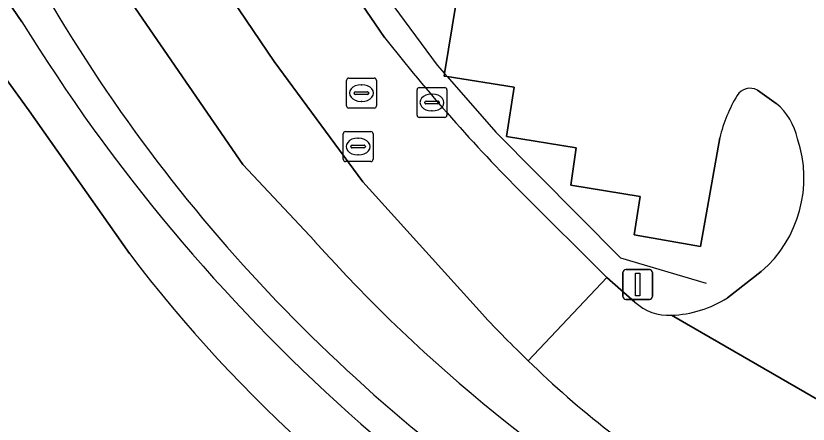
# Model space of a CAD drawing. Extents: x 155275 to 156265, y 382654 to 383635.
# Drawn here: x 155774.54 to 155801.06, y 383108.63 to 383122.29 of the extents above; entities that cross this region are included whole.
import ezdxf

# ---------------------------------------------------------------- set-up
doc = ezdxf.new("R2010")
doc.units = 0
for name, color, linetype in [('IMGEO_Berm_groen', 7, 'Continuous'), ('IMGEO_Groenvoorziening', 7, 'Continuous'), ('IMGEO_Haag', 7, 'Continuous'), ('IMGEO_Hek', 7, 'Continuous'), ('IMGEO_Kolk', 7, 'Continuous'), ('IMGEO_Lichtmast', 7, 'Continuous'), ('IMGEO_Loofbos', 7, 'Continuous'), ('IMGEO_Oever', 7, 'Continuous'), ('IMGEO_Parkeervlak_open', 7, 'Continuous'), ('IMGEO_Rijbaan_lokaal_gesloten', 7, 'Continuous'), ('IMGEO_Rijbaan_lokaal_open', 7, 'Continuous'), ('IMGEO_Rioolput', 7, 'Continuous'), ('IMGEO_Waterloop', 7, 'Continuous')]:
    doc.layers.add(name, color=color, linetype=linetype)

msp = doc.modelspace()

# ---------------------------------------------------------------- linework, layer by layer
at = {"layer": 'IMGEO_Berm_groen'}
for points in [[(155790.154, 383112.31), (155786.155, 383116.74), (155783.179, 383120.765), (155780.119, 383125.298), (155758.059, 383157.486)], [(155758.409, 383151.79), (155782.141, 383117.324), (155784.54, 383114.753)]]:
    msp.add_lwpolyline(points, dxfattribs=at)
for centre, radius, start, end in [((155823.437, 383149.526), 52.175, 221.7961, 240.1318), ((155816.989, 383137.266), 36.646, 222.9216, 226.3362), ((155811.84, 383131.13), 28.656, 225.3146, 239.5943)]:
    msp.add_arc(centre, radius, start, end, dxfattribs=at)
at = {"layer": 'IMGEO_Groenvoorziening'}
for points in [[(155765.932, 383152.187), (155768.25, 383148.807), (155783.337, 383126.756), (155786.878, 383121.572)], [(155798.1, 383118.215), (155797.456, 383114.579), (155795.235, 383114.969), (155795.437, 383116.248), (155793.109, 383116.625), (155793.295, 383117.874), (155790.957, 383118.259), (155791.212, 383119.908), (155788.978, 383120.262), (155788.872, 383120.279), (155788.886, 383120.367), (155789.271, 383122.733)], [(155799.988, 383119.364), (155799.357, 383119.807)], [(155791.518, 383116.325), (155794.315, 383113.539), (155795.255, 383112.718)], [(155798.354, 383112.863), (155799.489, 383113.736)]]:
    msp.add_lwpolyline(points, dxfattribs=at)
for centre, radius, start, end in [((155832.819, 383157.523), 58.336, 218.04503, 224.92858), ((155799.112, 383119.358), 0.511, 61.4029, 147.7424), ((155803.083, 383117.001), 5.129, 149.1471, 166.3044), ((155798.568, 383117.697), 2.19, 12.7451, 49.5801), ((155796.773, 383116.867), 4.144, 310.9419, 18.4759), ((155796.338, 383116), 3.729, 272.2088, 302.7222), ((155796.4, 383113.965), 1.693, 227.4337, 272.7802)]:
    msp.add_arc(centre, radius, start, end, dxfattribs=at)
at = {"layer": 'IMGEO_Haag'}
for points in [[(155765.932, 383152.187), (155768.25, 383148.807), (155783.337, 383126.756), (155786.878, 383121.572)], [(155798.1, 383118.215), (155797.456, 383114.579), (155795.235, 383114.969), (155795.437, 383116.248), (155793.109, 383116.625), (155793.295, 383117.874), (155790.957, 383118.259), (155791.212, 383119.908), (155788.978, 383120.262), (155788.872, 383120.279), (155788.886, 383120.367), (155789.271, 383122.733)], [(155799.988, 383119.364), (155799.357, 383119.807)], [(155791.518, 383116.325), (155794.315, 383113.539), (155795.255, 383112.718)], [(155798.354, 383112.863), (155799.489, 383113.736)]]:
    msp.add_lwpolyline(points, dxfattribs=at)
for centre, radius, start, end in [((155832.819, 383157.523), 58.336, 218.04503, 224.92858), ((155799.112, 383119.358), 0.511, 61.4029, 147.7424), ((155803.083, 383117.001), 5.129, 149.1471, 166.3044), ((155798.568, 383117.697), 2.19, 12.7451, 49.5801), ((155796.773, 383116.867), 4.144, 310.9419, 18.4759), ((155796.338, 383116), 3.729, 272.2088, 302.7222), ((155796.4, 383113.965), 1.693, 227.4337, 272.7802)]:
    msp.add_arc(centre, radius, start, end, dxfattribs=at)
at = {"layer": 'IMGEO_Hek'}
for points in [[(155766.524, 383152.779), (155786.998, 383122.868), (155788.645, 383120.644), (155788.886, 383120.367)], [(155788.886, 383120.367), (155788.978, 383120.262)], [(155788.978, 383120.262), (155790.602, 383118.398), (155794.773, 383114.197), (155797.648, 383113.35)]]:
    msp.add_lwpolyline(points, dxfattribs=at)
at = {"layer": 'IMGEO_Kolk'}
for p, q in [((155787.965, 383118.967), (155787.965, 383119.819)), ((155788.04, 383119.893), (155788.892, 383119.893)), ((155788.966, 383119.819), (155788.966, 383118.967)), ((155788.453, 383119.673), (155788.478, 383119.673)), ((155788.224, 383119.387), (155788.224, 383119.399)), ((155788.662, 383119.35), (155788.264, 383119.35)), ((155788.267, 383119.436), (155788.665, 383119.436)), ((155788.708, 383119.399), (155788.708, 383119.387)), ((155788.476, 383119.113), (155788.451, 383119.113)), ((155788.892, 383118.893), (155788.04, 383118.893))]:
    msp.add_line(p, q, dxfattribs=at)
for points in [[(155787.965, 383118.967), (155787.965, 383119.819)], [(155788.04, 383119.893), (155788.892, 383119.893)], [(155788.966, 383119.819), (155788.966, 383118.967)], [(155788.892, 383118.893), (155788.04, 383118.893)]]:
    msp.add_lwpolyline(points, dxfattribs=at)
for centre, radius, start, end in [((155788.042, 383119.817), 0.0765, 91.552, 178.448), ((155788.042, 383119.817), 0.0765, 91.552, 178.448), ((155788.89, 383119.817), 0.0765, 1.552, 88.448), ((155788.89, 383119.817), 0.0765, 1.552, 88.448), ((155788.264, 383119.396), 0.0403, 85.8775, 175.7526), ((155788.261, 383119.386), 0.0366, 178.938, 274.7102), ((155788.665, 383119.393), 0.043, 264.8664, 352.4533), ((155788.669, 383119.398), 0.0386, 1.7309, 96.639), ((155788.042, 383118.969), 0.0765, 181.552, 268.448), ((155788.042, 383118.969), 0.0765, 181.552, 268.448), ((155788.89, 383118.969), 0.0765, 271.552, 358.448), ((155788.89, 383118.969), 0.0765, 271.552, 358.448)]:
    msp.add_arc(centre, radius, start, end, dxfattribs=at)
for centre, major_axis, ratio, start_param, end_param in [((155788.452, 383119.393), (-0.387, 0.002), 0.722429, 4.712389, 7.853982), ((155788.477, 383119.393), (-0.39, 0.002), 0.717154, 1.570796, 4.712389)]:
    msp.add_ellipse(centre, major_axis=major_axis, ratio=ratio, start_param=start_param, end_param=end_param, dxfattribs=at)
at = {"layer": 'IMGEO_Lichtmast'}
for p, q in [((155794.854, 383112.904), (155794.854, 383113.704)), ((155794.854, 383113.704), (155794.854, 383112.904)), ((155794.954, 383113.804), (155795.744, 383113.804)), ((155795.744, 383113.804), (155794.954, 383113.804)), ((155795.844, 383113.704), (155795.844, 383112.904)), ((155795.844, 383112.904), (155795.844, 383113.704)), ((155795.744, 383112.804), (155794.954, 383112.804)), ((155794.954, 383112.804), (155795.744, 383112.804))]:
    msp.add_line(p, q, dxfattribs=at)
msp.add_lwpolyline([(155795.274, 383113.679), (155795.424, 383113.679), (155795.424, 383112.929), (155795.274, 383112.929), (155795.274, 383113.679)], dxfattribs=at)
for centre, start, end in [((155794.954, 383113.704), 90, 180), ((155794.954, 383113.704), 90, 180), ((155795.744, 383113.704), 0, 90), ((155795.744, 383113.704), 360, 90), ((155794.954, 383112.904), 180, 270), ((155794.954, 383112.904), 180, 270), ((155795.744, 383112.904), 270, 0), ((155795.744, 383112.904), 270, 0)]:
    msp.add_arc(centre, 0.1, start, end, dxfattribs=at)
at = {"layer": 'IMGEO_Loofbos'}
msp.add_lwpolyline([(155778.34, 383114.337), (155774.989, 383119.119), (155761.035, 383138.37), (155753.997, 383148.575)], dxfattribs=at)
msp.add_arc((155816.738, 383143.593), 48.274, 217.3047, 239.0759, dxfattribs=at)
at = {"layer": 'IMGEO_Oever'}
for points in [[(155784.54, 383114.753), (155782.141, 383117.324), (155758.409, 383151.79)], [(155774.742, 383122.091), (155756.24, 383149.14), (155756.17, 383149.749), (155755.842, 383150.241), (155756.358, 383150.604), (155756.826, 383149.866), (155757.458, 383149.304), (155770.924, 383129.726), (155775.795, 383122.56)], [(155753.997, 383148.575), (155761.035, 383138.37), (155774.989, 383119.119), (155778.34, 383114.337)]]:
    msp.add_lwpolyline(points, dxfattribs=at)
for centre, radius, start, end in [((155822.684, 383150.515), 54.59, 210.8038, 238.4698), ((155825.516, 383153.417), 59.66, 211.67323, 244.56615), ((155823.437, 383149.526), 52.175, 221.7961, 240.1318), ((155816.738, 383143.593), 48.274, 217.3047, 239.0759)]:
    msp.add_arc(centre, radius, start, end, dxfattribs=at)
at = {"layer": 'IMGEO_Parkeervlak_open'}
for points in [[(155789.271, 383122.733), (155788.886, 383120.367), (155788.872, 383120.279), (155788.978, 383120.262), (155791.212, 383119.908), (155790.957, 383118.259), (155793.295, 383117.874), (155793.109, 383116.625), (155795.437, 383116.248), (155795.235, 383114.969), (155797.456, 383114.579), (155798.1, 383118.215)], [(155799.357, 383119.807), (155799.988, 383119.364)], [(155799.489, 383113.736), (155798.354, 383112.863)], [(155796.482, 383112.274), (155801.947, 383109.126)]]:
    msp.add_lwpolyline(points, dxfattribs=at)
for centre, radius, start, end in [((155799.112, 383119.358), 0.511, 61.4029, 147.7424), ((155803.083, 383117.001), 5.129, 149.1471, 166.3044), ((155798.568, 383117.697), 2.19, 12.7451, 49.5801), ((155796.773, 383116.867), 4.144, 310.9419, 18.4759), ((155796.338, 383116), 3.729, 272.2088, 302.7222)]:
    msp.add_arc(centre, radius, start, end, dxfattribs=at)
at = {"layer": 'IMGEO_Rijbaan_lokaal_gesloten'}
for points in [[(155757.578, 383158.21), (155758.059, 383157.486), (155780.119, 383125.298), (155783.179, 383120.765), (155786.155, 383116.74), (155790.154, 383112.31)], [(155786.878, 383121.572), (155783.337, 383126.756), (155768.25, 383148.807), (155765.932, 383152.187)], [(155791.688, 383110.756), (155794.315, 383113.539), (155791.518, 383116.325)]]:
    msp.add_lwpolyline(points, dxfattribs=at)
for centre, radius, start, end in [((155832.819, 383157.523), 58.336, 218.04503, 224.92858), ((155816.989, 383137.266), 36.646, 222.9216, 226.3362)]:
    msp.add_arc(centre, radius, start, end, dxfattribs=at)
at = {"layer": 'IMGEO_Rijbaan_lokaal_open'}
for points in [[(155795.255, 383112.718), (155794.315, 383113.539), (155791.688, 383110.756)], [(155801.947, 383109.126), (155796.482, 383112.274)]]:
    msp.add_lwpolyline(points, dxfattribs=at)
for centre, radius, start, end in [((155796.4, 383113.965), 1.693, 227.4337, 272.7802), ((155811.84, 383131.13), 28.656, 225.3146, 239.5943)]:
    msp.add_arc(centre, radius, start, end, dxfattribs=at)
at = {"layer": 'IMGEO_Rioolput'}
for p, q in [((155785.605, 383119.282), (155785.605, 383120.134)), ((155785.68, 383120.208), (155786.532, 383120.208)), ((155786.093, 383119.988), (155786.118, 383119.988)), ((155786.606, 383120.134), (155786.606, 383119.282)), ((155785.907, 383119.751), (155786.305, 383119.751)), ((155785.864, 383119.702), (155785.864, 383119.714)), ((155786.302, 383119.665), (155785.904, 383119.665)), ((155786.348, 383119.714), (155786.348, 383119.702)), ((155786.532, 383119.208), (155785.68, 383119.208)), ((155786.116, 383119.428), (155786.091, 383119.428)), ((155785.569, 383118.419), (155786.421, 383118.419)), ((155785.494, 383117.493), (155785.494, 383118.345)), ((155785.982, 383118.199), (155786.007, 383118.199)), ((155786.495, 383118.345), (155786.495, 383117.493)), ((155785.753, 383117.913), (155785.753, 383117.925)), ((155786.191, 383117.876), (155785.793, 383117.876)), ((155785.796, 383117.962), (155786.194, 383117.962)), ((155786.237, 383117.925), (155786.237, 383117.913)), ((155786.005, 383117.639), (155785.98, 383117.639)), ((155786.421, 383117.419), (155785.569, 383117.419))]:
    msp.add_line(p, q, dxfattribs=at)
for points in [[(155785.605, 383119.282), (155785.605, 383120.134)], [(155785.68, 383120.208), (155786.532, 383120.208)], [(155786.606, 383120.134), (155786.606, 383119.282)], [(155786.532, 383119.208), (155785.68, 383119.208)], [(155785.569, 383118.419), (155786.421, 383118.419)], [(155785.494, 383117.493), (155785.494, 383118.345)], [(155786.495, 383118.345), (155786.495, 383117.493)], [(155786.421, 383117.419), (155785.569, 383117.419)]]:
    msp.add_lwpolyline(points, dxfattribs=at)
for centre, radius, start, end in [((155785.682, 383120.132), 0.0765, 91.552, 178.448), ((155785.682, 383120.132), 0.0765, 91.552, 178.448), ((155786.53, 383120.132), 0.0765, 1.552, 88.448), ((155786.53, 383120.132), 0.0765, 1.552, 88.448), ((155785.904, 383119.711), 0.0403, 85.8775, 175.7526), ((155786.309, 383119.713), 0.0386, 1.7309, 96.639), ((155785.901, 383119.701), 0.0366, 178.938, 274.7102), ((155786.305, 383119.708), 0.043, 264.8664, 352.4533), ((155785.682, 383119.284), 0.0765, 181.552, 268.448), ((155785.682, 383119.284), 0.0765, 181.552, 268.448), ((155786.53, 383119.284), 0.0765, 271.552, 358.448), ((155786.53, 383119.284), 0.0765, 271.552, 358.448), ((155785.571, 383118.343), 0.0765, 91.552, 178.448), ((155785.571, 383118.343), 0.0765, 91.552, 178.448), ((155786.419, 383118.343), 0.0765, 1.552, 88.448), ((155786.419, 383118.343), 0.0765, 1.552, 88.448), ((155785.793, 383117.922), 0.0403, 85.8775, 175.7526), ((155785.79, 383117.912), 0.0366, 178.938, 274.7102), ((155786.194, 383117.919), 0.043, 264.8664, 352.4533), ((155786.198, 383117.924), 0.0386, 1.7309, 96.639), ((155785.571, 383117.495), 0.0765, 181.552, 268.448), ((155785.571, 383117.495), 0.0765, 181.552, 268.448), ((155786.419, 383117.495), 0.0765, 271.552, 358.448), ((155786.419, 383117.495), 0.0765, 271.552, 358.448)]:
    msp.add_arc(centre, radius, start, end, dxfattribs=at)
for centre, major_axis, ratio, start_param, end_param in [((155786.092, 383119.708), (-0.387, 0.002), 0.722429, 4.712389, 7.853982), ((155786.117, 383119.708), (-0.39, 0.002), 0.717154, 1.570796, 4.712389), ((155785.981, 383117.919), (-0.387, 0.002), 0.722429, 4.712389, 7.853982), ((155786.006, 383117.919), (-0.39, 0.002), 0.717154, 1.570796, 4.712389)]:
    msp.add_ellipse(centre, major_axis=major_axis, ratio=ratio, start_param=start_param, end_param=end_param, dxfattribs=at)
at = {"layer": 'IMGEO_Waterloop'}
msp.add_lwpolyline([(155756.358, 383150.604), (155755.842, 383150.241), (155756.17, 383149.749), (155756.24, 383149.14), (155774.742, 383122.091)], dxfattribs=at)
for centre, radius, start, end in [((155822.684, 383150.515), 54.59, 210.8038, 238.4698), ((155825.516, 383153.417), 59.66, 211.67323, 244.56615)]:
    msp.add_arc(centre, radius, start, end, dxfattribs=at)

doc.saveas('drawing.dxf')
